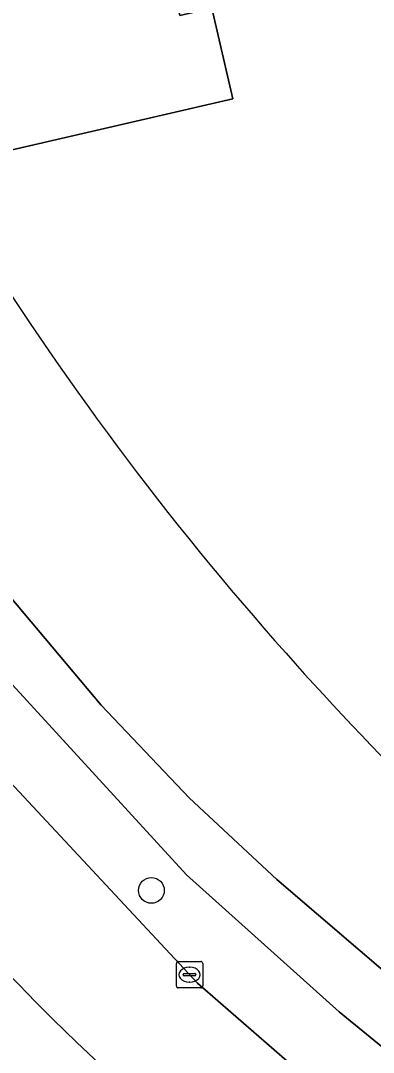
# Model space of a CAD drawing. Extents: x 162523 to 163266, y 381230 to 382050.
# Drawn here: x 162941.29 to 162954.65, y 381701.46 to 381740.55 of the extents above; entities that cross this region are included whole.
import ezdxf

# ---------------------------------------------------------------- set-up
doc = ezdxf.new("R2010")
doc.units = 0
for name, color, linetype in [('IMGEO_Berm_groen', 7, 'Continuous'), ('IMGEO_Boom', 7, 'Continuous'), ('IMGEO_Groenvoorziening', 7, 'Continuous'), ('IMGEO_Kolk', 7, 'Continuous'), ('IMGEO_Pand', 7, 'Continuous'), ('IMGEO_Parkeervlak_open', 7, 'Continuous'), ('IMGEO_Rijbaan_lokaal_open', 7, 'Continuous'), ('IMGEO_Voetpad_open', 7, 'Continuous')]:
    doc.layers.add(name, color=color, linetype=linetype)

msp = doc.modelspace()

# ---------------------------------------------------------------- linework, layer by layer
at = {"layer": 'IMGEO_Berm_groen'}
msp.add_lwpolyline([(162936.622, 381716.371), (162938.106, 381714.679), (162947.991, 381704.075), (162960.478, 381693.211), (162962.456, 381695.546), (162953.361, 381702.985), (162947.575, 381708.177), (162939.183, 381717.335)], dxfattribs=at)
at = {"layer": 'IMGEO_Boom'}
msp.add_circle((162946.244, 381707.592), 0.489, dxfattribs=at)
at = {"layer": 'IMGEO_Groenvoorziening'}
msp.add_lwpolyline([(162934.409, 381727.381), (162938.236, 381721.876), (162944.337, 381714.615), (162947.68, 381711.099), (162950.994, 381708.006), (162963.707, 381697.114), (162967.366, 381701.497), (162964.729, 381703.699), (162963.382, 381704.799)], dxfattribs=at)
for centre, radius, start, end in [((163038.525, 381794.178), 116.716, 211.72567, 221.67328), ((163040.327, 381795.497), 118.939, 221.57083, 229.68985)]:
    msp.add_arc(centre, radius, start, end, dxfattribs=at)
at = {"layer": 'IMGEO_Kolk'}
for p, q in [((162947.264, 381704.898), (162948.116, 381704.898)), ((162947.189, 381703.972), (162947.189, 381704.824)), ((162947.677, 381704.678), (162947.702, 381704.678)), ((162948.19, 381704.824), (162948.19, 381703.972)), ((162947.448, 381704.392), (162947.448, 381704.404)), ((162947.886, 381704.355), (162947.488, 381704.355)), ((162947.491, 381704.441), (162947.889, 381704.441)), ((162947.7, 381704.118), (162947.675, 381704.118)), ((162947.932, 381704.404), (162947.932, 381704.392)), ((162948.116, 381703.898), (162947.264, 381703.898))]:
    msp.add_line(p, q, dxfattribs=at)
for points in [[(162947.264, 381704.898), (162948.116, 381704.898)], [(162947.189, 381703.972), (162947.189, 381704.824)], [(162948.19, 381704.824), (162948.19, 381703.972)], [(162948.116, 381703.898), (162947.264, 381703.898)]]:
    msp.add_lwpolyline(points, dxfattribs=at)
for centre, radius, start, end in [((162947.266, 381704.822), 0.0765, 91.552, 178.448), ((162947.266, 381704.822), 0.0765, 91.552, 178.448), ((162948.114, 381704.822), 0.0765, 1.552, 88.448), ((162948.114, 381704.822), 0.0765, 1.552, 88.448), ((162947.488, 381704.401), 0.0403, 85.8775, 175.7526), ((162947.485, 381704.391), 0.0366, 178.938, 274.7102), ((162947.889, 381704.398), 0.043, 264.8664, 352.4533), ((162947.893, 381704.403), 0.0386, 1.7309, 96.639), ((162947.266, 381703.974), 0.0765, 181.552, 268.448), ((162947.266, 381703.974), 0.0765, 181.552, 268.448), ((162948.114, 381703.974), 0.0765, 271.552, 358.448), ((162948.114, 381703.974), 0.0765, 271.552, 358.448)]:
    msp.add_arc(centre, radius, start, end, dxfattribs=at)
for centre, major_axis, ratio, start_param, end_param in [((162947.676, 381704.398), (-0.387, 0.002), 0.722429, 4.712389, 7.853982), ((162947.701, 381704.398), (-0.39, 0.002), 0.717154, 1.570796, 4.712389)]:
    msp.add_ellipse(centre, major_axis=major_axis, ratio=ratio, start_param=start_param, end_param=end_param, dxfattribs=at)
at = {"layer": 'IMGEO_Pand'}
msp.add_lwpolyline([(162959.605, 381766.586), (162952.644, 381765.024), (162953.007, 381763.394), (162948.879, 381762.473), (162948.583, 381763.8), (162944.51, 381762.796), (162942.26, 381762.242), (162942.184, 381762.547), (162941.065, 381762.288), (162935.309, 381760.956), (162937.73, 381750.11), (162938.926, 381745.186), (162947.137, 381747.084), (162947.93, 381743.632), (162946.714, 381743.332), (162947.318, 381740.743), (162948.534, 381741.023), (162949.328, 381737.586), (162937.958, 381734.961), (162939.249, 381732.802)], dxfattribs=at)
for centre, radius, start, end in [((163038.525, 381794.178), 116.716, 211.72567, 221.67328), ((163040.327, 381795.497), 118.939, 221.57083, 229.68985)]:
    msp.add_arc(centre, radius, start, end, dxfattribs=at)
at = {"layer": 'IMGEO_Parkeervlak_open'}
msp.add_lwpolyline([(162931.987, 381731.883), (162937.343, 381733.209), (162937.003, 381734.736), (162937.958, 381734.961), (162949.328, 381737.586), (162948.534, 381741.023), (162947.318, 381740.743), (162946.714, 381743.332), (162947.93, 381743.632), (162947.137, 381747.084), (162938.926, 381745.186), (162937.73, 381750.11), (162928.798, 381747.989)], dxfattribs=at)
for centre, radius, start, end in [((163047.239, 381806.928), 147.747, 219.10068, 224.86572), ((163191.822, 381961.768), 359.537, 226.1006, 229.24335)]:
    msp.add_arc(centre, radius, start, end, dxfattribs=at)
at = {"layer": 'IMGEO_Rijbaan_lokaal_open'}
msp.add_lwpolyline([(162957.099, 381689.422), (162978.305, 381671.073), (162981.843, 381675.2), (162960.478, 381693.211), (162947.991, 381704.075), (162938.106, 381714.679), (162936.622, 381716.371)], dxfattribs=at)
for centre, radius, start, end in [((163047.239, 381806.928), 147.747, 219.10068, 224.86572), ((163191.822, 381961.768), 359.537, 226.1006, 229.24335)]:
    msp.add_arc(centre, radius, start, end, dxfattribs=at)
at = {"layer": 'IMGEO_Voetpad_open'}
for points in [[(162926.819, 381745.149), (162927.063, 381742.276), (162925.315, 381741.927), (162926.453, 381736.002), (162928.221, 381736.339), (162930.331, 381730.383), (162933.55, 381724.731), (162939.183, 381717.335), (162947.575, 381708.177), (162953.361, 381702.985), (162962.456, 381695.546), (162960.478, 381693.211), (162981.843, 381675.2), (162983.522, 381673.814)], [(162966.124, 381694.794), (162966.243, 381694.942), (162966.063, 381695.095), (162964.956, 381696.043), (162963.707, 381697.114), (162950.994, 381708.006), (162947.68, 381711.099), (162944.337, 381714.615), (162938.236, 381721.876), (162934.409, 381727.381)]]:
    msp.add_lwpolyline(points, dxfattribs=at)

doc.saveas('drawing.dxf')
